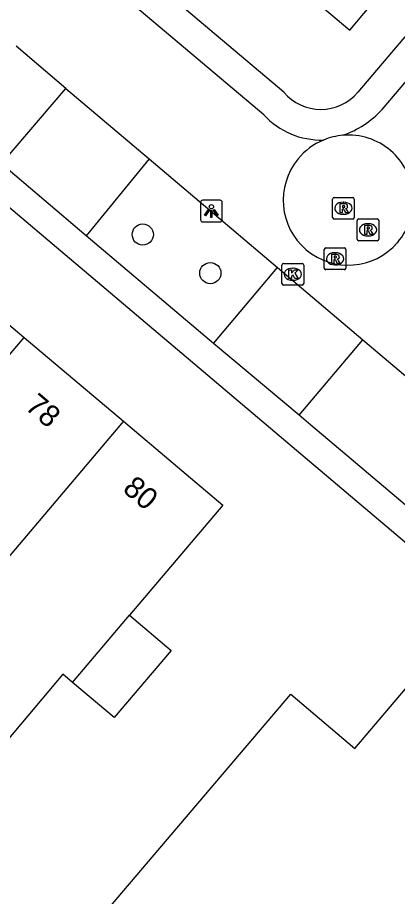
# Model space of a CAD drawing. Extents: x 156414 to 157775, y 382335 to 383765.
# Drawn here: x 156837.13 to 156854.63, y 382387.38 to 382427.91 of the extents above; entities that cross this region are included whole.
import ezdxf

# ---------------------------------------------------------------- set-up
doc = ezdxf.new("R2010")
doc.units = 0
for name, color, linetype in [('IMGEO_Boom', 7, 'Continuous'), ('IMGEO_Kolk', 7, 'Continuous'), ('IMGEO_Lichtpunt', 7, 'Continuous'), ('IMGEO_Pand', 7, 'Continuous'), ('IMGEO_Pand_nummerreeks', 7, 'Continuous'), ('IMGEO_Pand_overbouw', 7, 'Continuous'), ('IMGEO_Parkeervlak_open', 7, 'Continuous'), ('IMGEO_Rijbaan_lokaal_open', 7, 'Continuous'), ('IMGEO_Rioolput', 7, 'Continuous'), ('IMGEO_Voetpad_open', 7, 'Continuous')]:
    doc.layers.add(name, color=color, linetype=linetype)

msp = doc.modelspace()

# ---------------------------------------------------------------- linework, layer by layer
at = {"layer": 'IMGEO_Boom'}
for centre in [(156842.901, 382417.904), (156846.014, 382416.123)]:
    msp.add_circle(centre, 0.489, dxfattribs=at)
at = {"layer": 'IMGEO_Kolk'}
for p, q in [((156849.39, 382416.571), (156850.242, 382416.571)), ((156849.315, 382415.645), (156849.315, 382416.497)), ((156849.803, 382416.351), (156849.828, 382416.351)), ((156850.316, 382416.497), (156850.316, 382415.645)), ((156849.826, 382415.791), (156849.801, 382415.791)), ((156850.242, 382415.571), (156849.39, 382415.571))]:
    msp.add_line(p, q, dxfattribs=at)
for points in [[(156849.39, 382416.571), (156850.242, 382416.571)], [(156849.315, 382415.645), (156849.315, 382416.497)], [(156849.636, 382416.271), (156849.759, 382416.271), (156849.759, 382416.12), (156849.889, 382416.271), (156850.053, 382416.271), (156849.907, 382416.12), (156850.06, 382415.871), (156849.908, 382415.871), (156849.823, 382416.035), (156849.759, 382415.968), (156849.759, 382415.871), (156849.636, 382415.871), (156849.636, 382416.271)], [(156850.316, 382416.497), (156850.316, 382415.645)], [(156850.242, 382415.571), (156849.39, 382415.571)]]:
    msp.add_lwpolyline(points, dxfattribs=at)
for centre, start, end in [((156849.392, 382416.495), 91.552, 178.448), ((156849.392, 382416.495), 91.552, 178.448), ((156850.24, 382416.495), 1.552, 88.448), ((156850.24, 382416.495), 1.552, 88.448), ((156849.392, 382415.647), 181.552, 268.448), ((156849.392, 382415.647), 181.552, 268.448), ((156850.24, 382415.647), 271.552, 358.448), ((156850.24, 382415.647), 271.552, 358.448)]:
    msp.add_arc(centre, 0.0765, start, end, dxfattribs=at)
for centre, major_axis, ratio, start_param, end_param in [((156849.802, 382416.071), (-0.387, 0.002), 0.722429, 4.712389, 7.853982), ((156849.827, 382416.071), (-0.39, 0.002), 0.717154, 1.570796, 4.712389)]:
    msp.add_ellipse(centre, major_axis=major_axis, ratio=ratio, start_param=start_param, end_param=end_param, dxfattribs=at)
at = {"layer": 'IMGEO_Lichtpunt'}
for p, q in [((156845.562, 382419.389), (156845.562, 382418.582)), ((156845.562, 382419.389), (156845.562, 382418.582)), ((156846.464, 382419.484), (156845.656, 382419.484)), ((156846.464, 382419.484), (156845.656, 382419.484)), ((156846.558, 382418.582), (156846.558, 382419.389)), ((156846.558, 382418.582), (156846.558, 382419.389)), ((156845.656, 382418.488), (156846.464, 382418.488)), ((156845.656, 382418.488), (156846.464, 382418.488))]:
    msp.add_line(p, q, dxfattribs=at)
for points in [[(156845.936, 382419.053), (156845.975, 382419.025), (156845.787, 382418.763), (156845.749, 382418.79), (156845.936, 382419.053)], [(156846.038, 382419.005), (156846.085, 382419.005), (156846.085, 382418.683), (156846.038, 382418.683), (156846.038, 382419.005)], [(156846.148, 382419.025), (156846.186, 382419.052), (156846.373, 382418.79), (156846.334, 382418.762), (156846.148, 382419.025)]]:
    msp.add_lwpolyline(points, dxfattribs=at)
msp.add_circle((156846.061, 382419.187), 0.0994, dxfattribs=at)
for centre, start, end in [((156845.656, 382419.389), 90, 180), ((156845.656, 382419.389), 90, 180), ((156846.464, 382419.389), 0, 90), ((156846.464, 382419.389), 0, 90), ((156845.656, 382418.582), 180, 270), ((156845.656, 382418.582), 180, 270), ((156846.464, 382418.582), 270, 0), ((156846.464, 382418.582), 270, 360)]:
    msp.add_arc(centre, 0.0946, start, end, dxfattribs=at)
at = {"layer": 'IMGEO_Pand'}
for points in [[(156829.278, 382412.835), (156832.862, 382417.032), (156837.437, 382413.161)], [(156830.519, 382404.985), (156837.437, 382413.161)], [(156837.437, 382413.161), (156842.012, 382409.29)], [(156842.012, 382409.29), (156835.093, 382401.114), (156834.934, 382401.249)], [(156842.012, 382409.29), (156846.587, 382405.418), (156842.293, 382400.345)], [(156839.668, 382397.243), (156839.223, 382397.62), (156836.63, 382394.555), (156832.341, 382398.184), (156834.934, 382401.249)], [(156842.293, 382400.345), (156844.208, 382398.725), (156841.583, 382395.623), (156839.668, 382397.243)], [(156839.668, 382397.243), (156842.293, 382400.345)], [(156839.145, 382384.257), (156849.716, 382396.712), (156852.667, 382394.197), (156855.263, 382397.254), (156864.877, 382389.09), (156859.023, 382382.186), (156875.803, 382367.957), (156876.827, 382369.169)]]:
    msp.add_lwpolyline(points, dxfattribs=at)
at = {"layer": 'IMGEO_Pand_overbouw'}
msp.add_lwpolyline([(156853.407, 382428.479), (156847.866, 382433.161), (156847.676, 382433.31), (156846.711, 382432.169), (156852.439, 382427.335)], close=True, dxfattribs=at)
at = {"layer": 'IMGEO_Parkeervlak_open'}
for points in [[(156843.196, 382421.398), (156840.297, 382417.85)], [(156846.159, 382412.884), (156849.115, 382416.384)], [(156850.1, 382409.569), (156853.042, 382413.045)]]:
    msp.add_lwpolyline(points, dxfattribs=at)
at = {"layer": 'IMGEO_Rijbaan_lokaal_open'}
for points in [[(156848.473, 382423.417), (156812.607, 382453.674)], [(156853.925, 382423.673), (156878.396, 382452.501)], [(156839.363, 382424.645), (156837.066, 382426.591)], [(156836.388, 382421.161), (156839.363, 382424.645)], [(156839.363, 382424.645), (156843.196, 382421.398)], [(156843.196, 382421.398), (156849.115, 382416.384)], [(156849.115, 382416.384), (156853.042, 382413.045)], [(156853.042, 382413.045), (156860.624, 382406.633)]]:
    msp.add_lwpolyline(points, dxfattribs=at)
for centre, radius, start, end in [((156851.138, 382425.907), 3.647, 223.0579, 271.327), ((156850.685, 382426.614), 4.376, 289.191, 317.7772), ((156852.377, 382419.496), 2.996, 112.6755, 140.6529), ((156852.376, 382419.488), 3.003, 94.8393, 112.6039), ((156852.376, 382419.497), 2.994, 4.0928, 94.8504), ((156852.367, 382419.487), 2.995, 140.3901, 319.1586), ((156852.345, 382419.514), 3.03, 319.0376, 343.4271)]:
    msp.add_arc(centre, radius, start, end, dxfattribs=at)
at = {"layer": 'IMGEO_Rioolput'}
for p, q in [((156851.645, 382418.689), (156851.645, 382419.541)), ((156851.72, 382419.615), (156852.572, 382419.615)), ((156852.133, 382419.395), (156852.158, 382419.395)), ((156852.646, 382419.541), (156852.646, 382418.689)), ((156852.572, 382418.615), (156851.72, 382418.615)), ((156852.156, 382418.835), (156852.131, 382418.835)), ((156852.854, 382418.62), (156853.706, 382418.62)), ((156852.779, 382417.694), (156852.779, 382418.546)), ((156853.267, 382418.4), (156853.292, 382418.4)), ((156853.78, 382418.546), (156853.78, 382417.694)), ((156853.29, 382417.84), (156853.265, 382417.84)), ((156853.706, 382417.62), (156852.854, 382417.62)), ((156851.261, 382416.357), (156851.261, 382417.209)), ((156851.336, 382417.283), (156852.188, 382417.283)), ((156851.749, 382417.063), (156851.774, 382417.063)), ((156852.262, 382417.209), (156852.262, 382416.357)), ((156852.188, 382416.283), (156851.336, 382416.283)), ((156851.772, 382416.503), (156851.747, 382416.503))]:
    msp.add_line(p, q, dxfattribs=at)
for points in [[(156851.645, 382418.689), (156851.645, 382419.541)], [(156851.72, 382419.615), (156852.572, 382419.615)], [(156852.646, 382419.541), (156852.646, 382418.689)], [(156852.234, 382419.313), (156851.982, 382419.315), (156851.982, 382418.915)], [(156851.982, 382418.915), (156852.106, 382418.915), (156852.106, 382419.077), (156852.117, 382419.077)], [(156852.16, 382419.234), (156852.106, 382419.234), (156852.106, 382419.153)], [(156852.106, 382419.153), (156852.158, 382419.153)], [(156852.164, 382419.048), (156852.235, 382418.915), (156852.375, 382418.915), (156852.31, 382419.041)], [(156852.572, 382418.615), (156851.72, 382418.615)], [(156852.854, 382418.62), (156853.706, 382418.62)], [(156852.779, 382417.694), (156852.779, 382418.546)], [(156853.368, 382418.318), (156853.116, 382418.32), (156853.116, 382417.92)], [(156853.294, 382418.239), (156853.24, 382418.239), (156853.24, 382418.158)], [(156853.24, 382418.158), (156853.292, 382418.158)], [(156853.78, 382418.546), (156853.78, 382417.694)], [(156853.116, 382417.92), (156853.24, 382417.92), (156853.24, 382418.082), (156853.251, 382418.082)], [(156853.298, 382418.053), (156853.369, 382417.92), (156853.509, 382417.92), (156853.444, 382418.046)], [(156853.706, 382417.62), (156852.854, 382417.62)], [(156851.261, 382416.357), (156851.261, 382417.209)], [(156851.336, 382417.283), (156852.188, 382417.283)], [(156851.85, 382416.981), (156851.598, 382416.983), (156851.598, 382416.583)], [(156852.262, 382417.209), (156852.262, 382416.357)], [(156851.598, 382416.583), (156851.722, 382416.583), (156851.722, 382416.745), (156851.733, 382416.745)], [(156851.776, 382416.902), (156851.722, 382416.902), (156851.722, 382416.821)], [(156851.722, 382416.821), (156851.774, 382416.821)], [(156851.78, 382416.716), (156851.851, 382416.583), (156851.991, 382416.583), (156851.926, 382416.709)], [(156852.188, 382416.283), (156851.336, 382416.283)]]:
    msp.add_lwpolyline(points, dxfattribs=at)
for centre, radius, start, end in [((156851.722, 382419.539), 0.0765, 91.552, 178.448), ((156851.722, 382419.539), 0.0765, 91.552, 178.448), ((156852.57, 382419.539), 0.0765, 1.552, 88.448), ((156852.57, 382419.539), 0.0765, 1.552, 88.448), ((156852.116, 382419.024), 0.0533, 26.0293, 88.6989), ((156852.142, 382419.342), 0.19, 274.7715, 282.9687), ((156852.166, 382419.138), 0.0964, 77.0061, 93.1865), ((156852.18, 382419.195), 0.0378, 276.6634, 79.6772), ((156852.233, 382419.203), 0.109, 350.3612, 89.416), ((156852.231, 382419.203), 0.112, 277.5842, 350.9817), ((156852.215, 382418.988), 0.108, 29.5134, 73.7905), ((156851.722, 382418.691), 0.0765, 181.552, 268.448), ((156851.722, 382418.691), 0.0765, 181.552, 268.448), ((156852.57, 382418.691), 0.0765, 271.552, 358.448), ((156852.57, 382418.691), 0.0765, 271.552, 358.448), ((156852.856, 382418.544), 0.0765, 91.552, 178.448), ((156852.856, 382418.544), 0.0765, 91.552, 178.448), ((156853.704, 382418.544), 0.0765, 1.552, 88.448), ((156853.704, 382418.544), 0.0765, 1.552, 88.448), ((156853.276, 382418.347), 0.19, 274.7715, 282.9687), ((156853.3, 382418.143), 0.0964, 77.0061, 93.1865), ((156853.314, 382418.2), 0.0378, 276.6634, 79.6772), ((156853.367, 382418.208), 0.109, 350.3612, 89.416), ((156853.365, 382418.208), 0.112, 277.5842, 350.9817), ((156853.25, 382418.029), 0.0533, 26.0293, 88.6989), ((156853.349, 382417.993), 0.108, 29.5134, 73.7905), ((156852.856, 382417.696), 0.0765, 181.552, 268.448), ((156852.856, 382417.696), 0.0765, 181.552, 268.448), ((156853.704, 382417.696), 0.0765, 271.552, 358.448), ((156853.704, 382417.696), 0.0765, 271.552, 358.448), ((156851.338, 382417.207), 0.0765, 91.552, 178.448), ((156851.338, 382417.207), 0.0765, 91.552, 178.448), ((156851.849, 382416.871), 0.109, 350.3612, 89.416), ((156852.186, 382417.207), 0.0765, 1.552, 88.448), ((156852.186, 382417.207), 0.0765, 1.552, 88.448), ((156851.732, 382416.692), 0.0533, 26.0293, 88.6989), ((156851.758, 382417.01), 0.19, 274.7715, 282.9687), ((156851.782, 382416.806), 0.0964, 77.0061, 93.1865), ((156851.796, 382416.863), 0.0378, 276.6634, 79.6772), ((156851.847, 382416.871), 0.112, 277.5842, 350.9817), ((156851.831, 382416.656), 0.108, 29.5134, 73.7905), ((156851.338, 382416.359), 0.0765, 181.552, 268.448), ((156851.338, 382416.359), 0.0765, 181.552, 268.448), ((156852.186, 382416.359), 0.0765, 271.552, 358.448), ((156852.186, 382416.359), 0.0765, 271.552, 358.448)]:
    msp.add_arc(centre, radius, start, end, dxfattribs=at)
for centre, major_axis, ratio, start_param, end_param in [((156852.132, 382419.115), (-0.387, 0.002), 0.722429, 4.712389, 7.853982), ((156852.157, 382419.115), (-0.39, 0.002), 0.717154, 1.570796, 4.712389), ((156853.266, 382418.12), (-0.387, 0.002), 0.722429, 4.712389, 7.853982), ((156853.291, 382418.12), (-0.39, 0.002), 0.717154, 1.570796, 4.712389), ((156851.748, 382416.783), (-0.387, 0.002), 0.722429, 4.712389, 7.853982), ((156851.773, 382416.783), (-0.39, 0.002), 0.717154, 1.570796, 4.712389)]:
    msp.add_ellipse(centre, major_axis=major_axis, ratio=ratio, start_param=start_param, end_param=end_param, dxfattribs=at)
at = {"layer": 'IMGEO_Voetpad_open'}
for points in [[(156876.247, 382385.72), (156849.783, 382408.111), (156821.763, 382431.828), (156791.675, 382457.364)], [(156877.342, 382453.394), (156852.806, 382424.468)], [(156849.402, 382424.466), (156829.512, 382441.236)], [(156840.297, 382417.85), (156836.388, 382421.161)], [(156846.159, 382412.884), (156840.297, 382417.85)], [(156850.1, 382409.569), (156846.159, 382412.884)], [(156857.678, 382403.162), (156852.505, 382407.538), (156850.637, 382409.118), (156850.1, 382409.569)]]:
    msp.add_lwpolyline(points, dxfattribs=at)
msp.add_arc((156851.103, 382425.905), 2.228, 220.2224, 319.845, dxfattribs=at)

# ---------------------------------------------------------------- texts
at = {"layer": 'IMGEO_Pand_nummerreeks'}
for s, p in [('78', (156837.429, 382409.893)), ('80', (156841.923, 382406.09))]:
    msp.add_text(s, height=1, rotation=319.7612, dxfattribs=at).set_placement(p)

doc.saveas('drawing.dxf')
